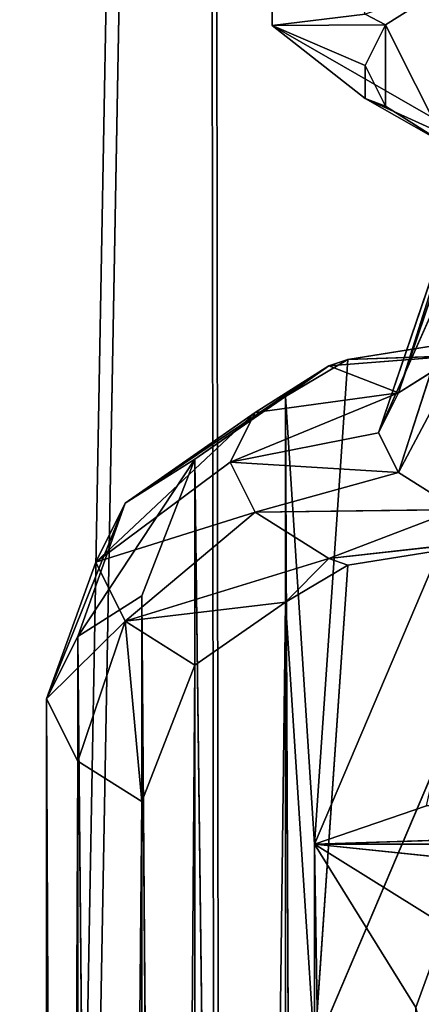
# Model space of a CAD drawing. Extents: x 219 to 498, y 110 to 382.
# Tile 549 of 656: x 348.707 to 348.946, y 121.911 to 122.496. Entities that reach past the tile are written whole.
import ezdxf

# ---------------------------------------------------------------- set-up
doc = ezdxf.new("R2010")
doc.units = 0
doc.header["$MEASUREMENT"] = 0
doc.layers.get('0').update_dxf_attribs({"color": 144, "linetype": 'CONTINUOUS'})
doc.layers.add('VOILE', color=134, linetype='CONTINUOUS')

# ---------------------------------------------------------------- blocks, each defined once
blk = doc.blocks.new('_1_4')
for p, q in [((12.85, -7.049, 4.25), (12.85, 5.834, 5.834)), ((12.85, -3.57, 4.25), (12.85, -7.049, 4.25)), ((5.353, -6.137, -1.644), (0.944, -4.537, -2.619)), ((5.783, -6.686, 4.25), (5.353, -4.679, 4.25)), ((12.85, -7.049, 4.25), (5.353, -4.679, 4.25)), ((5.353, -4.679, -4.25), (5.783, -6.686, -4.25)), ((5.783, -6.894, -3.98), (5.353, -4.679, -4.25)), ((5.353, -4.679, -4.25), (12.85, -7.049, -4.25)), ((13.169, -4.76, 4.25), (12.85, -7.049, 4.25)), ((0.944, -5.06, 1.356), (5.353, -6.137, 1.644)), ((0.944, -5.06, -1.356), (5.353, -6.354)), ((0.944, -5.06, -1.356), (5.353, -6.137, -1.644)), ((0.944, -5.239), (5.353, -6.354)), ((5.353, -6.137, 1.644), (0.944, -5.239)), ((5.353, -6.137, 1.644), (5.353, -5.503, 3.177)), ((5.353, -5.503, -3.177), (5.353, -6.137, -1.644)), ((5.353, -5.503, 3.177), (5.783, -6.686, 4.25)), ((5.353, -5.503, 3.177), (5.783, -6.894, 3.98)), ((5.353, -5.503, -3.177), (5.783, -6.894, -3.98)), ((5.783, -7.689, -2.06), (5.353, -5.503, -3.177)), ((14.04, -5.631, 4.25), (12.85, -7.049, 4.25)), ((15.23, -5.95, 4.25), (14.04, -5.631, 4.25)), ((12.85, -5.834, 5.834), (12.85, -7.049, 4.25)), ((104.77, -5.95, 4.25), (12.85, -7.049, 4.25)), ((15.23, -5.95, 4.25), (12.85, -7.049, 4.25)), ((5.353, -6.354), (5.353, -6.137, 1.644)), ((5.353, -6.137, -1.644), (5.353, -6.354)), ((5.353, -6.137, 1.644), (5.783, -6.894, 3.98)), ((5.353, -6.137, 1.644), (5.783, -7.689, 2.06)), ((5.353, -6.137, 1.644), (5.783, -7.96)), ((5.353, -6.137, -1.644), (5.783, -7.96)), ((5.353, -6.137, -1.644), (5.783, -7.689, -2.06)), ((5.353, -6.354), (5.783, -7.96)), ((5.783, -6.894, 3.98), (5.783, -6.686, 4.25)), ((6.323, -7.361, 4.25), (5.783, -6.686, 4.25)), ((5.783, -6.686, 4.25), (12.85, -7.049, 4.25)), ((5.783, -6.686, -4.25), (5.783, -6.894, -3.98)), ((5.783, -6.686, -4.25), (6.323, -7.361, -4.25)), ((5.783, -6.686, -4.25), (12.85, -7.049, -4.25)), ((5.783, -7.689, 2.06), (5.783, -6.894, 3.98)), ((5.783, -6.894, 3.98), (6.323, -7.361, 4.25)), ((7.24, -9.096, 2.437), (5.783, -6.894, 3.98)), ((7.24, -8.345, 4.25), (5.783, -6.894, 3.98)), ((5.783, -6.894, -3.98), (5.783, -7.689, -2.06)), ((5.783, -6.894, -3.98), (7.24, -9.096, -2.437)), ((5.783, -6.894, -3.98), (6.323, -7.361, -4.25)), ((6.323, -7.361, 4.25), (12.85, -7.049, 4.25)), ((6.323, -7.361, 4.25), (107.15, -7.049, 4.25)), ((6.323, -7.361, -4.25), (12.85, -7.049, -4.25)), ((107.15, -7.049, 4.25), (12.85, -7.049, 4.25)), ((7.24, -8.345, 4.25), (6.323, -7.361, 4.25)), ((6.323, -7.361, 4.25), (113.677, -7.361, 4.25)), ((6.323, -7.361, -4.25), (7.24, -9.096, -2.437)), ((6.323, -7.361, -4.25), (7.24, -8.345, -4.25)), ((113.677, -7.361, -4.25), (6.323, -7.361, -4.25)), ((6.323, -7.361, -4.25), (112.76, -8.345, -4.25)), ((113.677, -7.361, 4.25), (7.24, -8.345, 4.25)), ((5.783, -7.96), (5.783, -7.689, 2.06)), ((5.783, -7.689, 2.06), (7.24, -9.096, 2.437)), ((7.24, -9.417), (5.783, -7.689, 2.06)), ((5.783, -7.689, -2.06), (5.783, -7.96)), ((5.783, -7.689, -2.06), (7.24, -9.417)), ((5.783, -7.689, -2.06), (7.24, -9.096, -2.437)), ((5.783, -7.96), (7.24, -9.417)), ((7.24, -9.096, 2.437), (7.24, -8.345, 4.25)), ((9.23, -9.611, 2.575), (7.24, -8.345, 4.25)), ((9.23, -8.917, 4.25), (7.24, -8.345, 4.25)), ((112.76, -8.345, 4.25), (7.24, -8.345, 4.25)), ((7.24, -8.345, -4.25), (7.24, -9.096, -2.437)), ((7.24, -8.345, -4.25), (9.23, -8.917, -4.25)), ((110.77, -8.917, -4.25), (7.24, -8.345, -4.25)), ((7.24, -8.345, -4.25), (112.76, -8.345, -4.25)), ((9.23, -8.917, 4.25), (112.76, -8.345, 4.25)), ((7.24, -9.096, -2.437), (9.23, -8.917, -4.25)), ((9.23, -9.611, 2.575), (9.23, -8.917, 4.25)), ((110.77, -8.917, 4.25), (9.23, -8.917, 4.25)), ((9.23, -9.611, 2.575), (110.77, -8.917, 4.25)), ((9.23, -8.917, -4.25), (9.23, -9.611, -2.575)), ((9.23, -8.917, -4.25), (110.77, -8.917, -4.25)), ((110.77, -9.611, -2.575), (9.23, -8.917, -4.25)), ((7.24, -9.417), (7.24, -9.096, 2.437)), ((7.24, -9.096, 2.437), (9.23, -9.611, 2.575)), ((7.24, -9.096, 2.437), (9.23, -9.95)), ((7.24, -9.096, -2.437), (7.24, -9.417)), ((7.24, -9.096, -2.437), (9.23, -9.95)), ((7.24, -9.096, -2.437), (9.23, -9.611, -2.575)), ((7.24, -9.417), (9.23, -9.95)), ((9.23, -9.95), (9.23, -9.611, 2.575)), ((9.23, -9.611, 2.575), (110.77, -9.611, 2.575)), ((9.23, -9.95), (110.77, -9.611, 2.575)), ((9.23, -9.611, -2.575), (9.23, -9.95)), ((9.23, -9.611, -2.575), (110.77, -9.95)), ((9.23, -9.611, -2.575), (110.77, -9.611, -2.575)), ((9.23, -9.95), (110.77, -9.95))]:
    blk.add_line(p, q)
at = {"color": 8}
mesh = blk.add_polyface(dxfattribs=at)
corners = [(12.85, 5.834, 5.834), (12.85, -5.834, 5.834), (12.85, -7.049, 4.25)]
mesh.append_faces([[corners[k] for k in face] for face in [(0, 1, 2)]], dxfattribs={"color": 8})
mesh = blk.add_polyface(dxfattribs=at)
corners = [(12.85, 5.834, 5.834), (12.85, -7.049, 4.25), (12.85, -3.57, 4.25)]
mesh.append_faces([[corners[k] for k in face] for face in [(0, 1, 2)]], dxfattribs={"color": 8})
mesh = blk.add_polyface(dxfattribs=at)
corners = [(13.169, -4.76, 4.25), (12.85, -3.57, 4.25), (12.85, -7.049, 4.25)]
mesh.append_faces([[corners[k] for k in face] for face in [(0, 1, 2)]], dxfattribs={"color": 8})
mesh = blk.add_polyface(dxfattribs=at)
corners = [(5.353, -6.137, -1.644), (0.944, -4.537, -2.619), (5.353, -5.503, -3.177)]
mesh.append_faces([[corners[k] for k in face] for face in [(0, 1, 2)]], dxfattribs={"color": 8})
mesh = blk.add_polyface(dxfattribs=at)
corners = [(0.944, -5.06, -1.356), (0.944, -4.537, -2.619), (5.353, -6.137, -1.644)]
mesh.append_faces([[corners[k] for k in face] for face in [(0, 1, 2)]], dxfattribs={"color": 8})
mesh = blk.add_polyface(dxfattribs=at)
corners = [(5.353, -4.679, 4.25), (5.353, -5.503, 3.177), (5.783, -6.686, 4.25)]
mesh.append_faces([[corners[k] for k in face] for face in [(0, 1, 2)]], dxfattribs={"color": 8})
mesh = blk.add_polyface(dxfattribs=at)
corners = [(12.85, -7.049, 4.25), (5.353, -4.679, 4.25), (5.783, -6.686, 4.25)]
mesh.append_faces([[corners[k] for k in face] for face in [(0, 1, 2)]], dxfattribs={"color": 8})
mesh = blk.add_polyface(dxfattribs=at)
corners = [(12.85, -5.834, 5.834), (5.353, -4.679, 4.25), (12.85, -7.049, 4.25)]
mesh.append_faces([[corners[k] for k in face] for face in [(0, 1, 2)]], dxfattribs={"color": 8})
mesh = blk.add_polyface(dxfattribs=at)
corners = [(5.353, -4.679, -4.25), (5.783, -6.686, -4.25), (5.783, -6.894, -3.98)]
mesh.append_faces([[corners[k] for k in face] for face in [(0, 1, 2)]], dxfattribs={"color": 8})
mesh = blk.add_polyface(dxfattribs=at)
corners = [(5.353, -4.679, -4.25), (5.783, -6.894, -3.98), (5.353, -5.503, -3.177)]
mesh.append_faces([[corners[k] for k in face] for face in [(0, 1, 2)]], dxfattribs={"color": 8})
mesh = blk.add_polyface(dxfattribs=at)
corners = [(12.85, -7.049, -4.25), (5.783, -6.686, -4.25), (5.353, -4.679, -4.25)]
mesh.append_faces([[corners[k] for k in face] for face in [(0, 1, 2)]], dxfattribs={"color": 8})
mesh = blk.add_polyface(dxfattribs=at)
corners = [(5.353, -4.679, -4.25), (12.85, -5.834, -5.834), (12.85, -7.049, -4.25)]
mesh.append_faces([[corners[k] for k in face] for face in [(0, 1, 2)]], dxfattribs={"color": 8})
mesh = blk.add_polyface(dxfattribs=at)
corners = [(14.04, -5.631, 4.25), (13.169, -4.76, 4.25), (12.85, -7.049, 4.25)]
mesh.append_faces([[corners[k] for k in face] for face in [(0, 1, 2)]], dxfattribs={"color": 8})
mesh = blk.add_polyface(dxfattribs=at)
corners = [(5.353, -5.503, 3.177), (0.944, -5.06, 1.356), (5.353, -6.137, 1.644)]
mesh.append_faces([[corners[k] for k in face] for face in [(0, 1, 2)]], dxfattribs={"color": 8})
mesh = blk.add_polyface(dxfattribs=at)
corners = [(5.353, -6.137, 1.644), (0.944, -5.06, 1.356), (0.944, -5.239)]
mesh.append_faces([[corners[k] for k in face] for face in [(0, 1, 2)]], dxfattribs={"color": 8})
mesh = blk.add_polyface(dxfattribs=at)
corners = [(0.944, -5.239), (0.944, -5.06, -1.356), (5.353, -6.354)]
mesh.append_faces([[corners[k] for k in face] for face in [(0, 1, 2)]], dxfattribs={"color": 8})
mesh = blk.add_polyface(dxfattribs=at)
corners = [(5.353, -6.354), (0.944, -5.06, -1.356), (5.353, -6.137, -1.644)]
mesh.append_faces([[corners[k] for k in face] for face in [(0, 1, 2)]], dxfattribs={"color": 8})
mesh = blk.add_polyface(dxfattribs=at)
corners = [(5.353, -6.137, 1.644), (0.944, -5.239), (5.353, -6.354)]
mesh.append_faces([[corners[k] for k in face] for face in [(0, 1, 2)]], dxfattribs={"color": 8})
mesh = blk.add_polyface(dxfattribs=at)
corners = [(5.353, -5.503, 3.177), (5.783, -6.894, 3.98), (5.783, -6.686, 4.25)]
mesh.append_faces([[corners[k] for k in face] for face in [(0, 1, 2)]], dxfattribs={"color": 8})
mesh = blk.add_polyface(dxfattribs=at)
corners = [(5.353, -5.503, 3.177), (5.353, -6.137, 1.644), (5.783, -6.894, 3.98)]
mesh.append_faces([[corners[k] for k in face] for face in [(0, 1, 2)]], dxfattribs={"color": 8})
mesh = blk.add_polyface(dxfattribs=at)
corners = [(5.353, -5.503, -3.177), (5.783, -6.894, -3.98), (5.783, -7.689, -2.06)]
mesh.append_faces([[corners[k] for k in face] for face in [(0, 1, 2)]], dxfattribs={"color": 8})
mesh = blk.add_polyface(dxfattribs=at)
corners = [(5.353, -5.503, -3.177), (5.783, -7.689, -2.06), (5.353, -6.137, -1.644)]
mesh.append_faces([[corners[k] for k in face] for face in [(0, 1, 2)]], dxfattribs={"color": 8})
mesh = blk.add_polyface(dxfattribs=at)
corners = [(15.23, -5.95, 4.25), (14.04, -5.631, 4.25), (12.85, -7.049, 4.25)]
mesh.append_faces([[corners[k] for k in face] for face in [(0, 1, 2)]], dxfattribs={"color": 8})
mesh = blk.add_polyface(dxfattribs=at)
corners = [(15.23, -5.95, 4.25), (14.04, -5.631, -4.25), (14.04, -5.631, 4.25)]
mesh.append_faces([[corners[k] for k in face] for face in [(0, 1, 2)]], dxfattribs={"color": 8})
mesh = blk.add_polyface(dxfattribs=at)
corners = [(107.15, -7.049, 4.25), (104.77, -5.95, 4.25), (12.85, -7.049, 4.25)]
mesh.append_faces([[corners[k] for k in face] for face in [(0, 1, 2)]], dxfattribs={"color": 8})
mesh = blk.add_polyface(dxfattribs=at)
corners = [(104.77, -5.95, 4.25), (15.23, -5.95, 4.25), (12.85, -7.049, 4.25)]
mesh.append_faces([[corners[k] for k in face] for face in [(0, 1, 2)]], dxfattribs={"color": 8})
mesh = blk.add_polyface(dxfattribs=at)
corners = [(5.353, -6.137, 1.644), (5.783, -7.689, 2.06), (5.783, -6.894, 3.98)]
mesh.append_faces([[corners[k] for k in face] for face in [(0, 1, 2)]], dxfattribs={"color": 8})
mesh = blk.add_polyface(dxfattribs=at)
corners = [(5.353, -6.137, 1.644), (5.783, -7.96), (5.783, -7.689, 2.06)]
mesh.append_faces([[corners[k] for k in face] for face in [(0, 1, 2)]], dxfattribs={"color": 8})
mesh = blk.add_polyface(dxfattribs=at)
corners = [(5.353, -6.137, 1.644), (5.353, -6.354), (5.783, -7.96)]
mesh.append_faces([[corners[k] for k in face] for face in [(0, 1, 2)]], dxfattribs={"color": 8})
mesh = blk.add_polyface(dxfattribs=at)
corners = [(5.353, -6.137, -1.644), (5.783, -7.96), (5.353, -6.354)]
mesh.append_faces([[corners[k] for k in face] for face in [(0, 1, 2)]], dxfattribs={"color": 8})
mesh = blk.add_polyface(dxfattribs=at)
corners = [(5.353, -6.137, -1.644), (5.783, -7.689, -2.06), (5.783, -7.96)]
mesh.append_faces([[corners[k] for k in face] for face in [(0, 1, 2)]], dxfattribs={"color": 8})
mesh = blk.add_polyface(dxfattribs=at)
corners = [(5.783, -6.686, 4.25), (5.783, -6.894, 3.98), (6.323, -7.361, 4.25)]
mesh.append_faces([[corners[k] for k in face] for face in [(0, 1, 2)]], dxfattribs={"color": 8})
mesh = blk.add_polyface(dxfattribs=at)
corners = [(12.85, -7.049, 4.25), (5.783, -6.686, 4.25), (6.323, -7.361, 4.25)]
mesh.append_faces([[corners[k] for k in face] for face in [(0, 1, 2)]], dxfattribs={"color": 8})
mesh = blk.add_polyface(dxfattribs=at)
corners = [(5.783, -6.686, -4.25), (6.323, -7.361, -4.25), (5.783, -6.894, -3.98)]
mesh.append_faces([[corners[k] for k in face] for face in [(0, 1, 2)]], dxfattribs={"color": 8})
mesh = blk.add_polyface(dxfattribs=at)
corners = [(12.85, -7.049, -4.25), (6.323, -7.361, -4.25), (5.783, -6.686, -4.25)]
mesh.append_faces([[corners[k] for k in face] for face in [(0, 1, 2)]], dxfattribs={"color": 8})
mesh = blk.add_polyface(dxfattribs=at)
corners = [(5.783, -6.894, 3.98), (5.783, -7.689, 2.06), (7.24, -9.096, 2.437)]
mesh.append_faces([[corners[k] for k in face] for face in [(0, 1, 2)]], dxfattribs={"color": 8})
mesh = blk.add_polyface(dxfattribs=at)
corners = [(5.783, -6.894, 3.98), (7.24, -9.096, 2.437), (7.24, -8.345, 4.25)]
mesh.append_faces([[corners[k] for k in face] for face in [(0, 1, 2)]], dxfattribs={"color": 8})
mesh = blk.add_polyface(dxfattribs=at)
corners = [(5.783, -6.894, 3.98), (7.24, -8.345, 4.25), (6.323, -7.361, 4.25)]
mesh.append_faces([[corners[k] for k in face] for face in [(0, 1, 2)]], dxfattribs={"color": 8})
mesh = blk.add_polyface(dxfattribs=at)
corners = [(5.783, -6.894, -3.98), (7.24, -9.096, -2.437), (5.783, -7.689, -2.06)]
mesh.append_faces([[corners[k] for k in face] for face in [(0, 1, 2)]], dxfattribs={"color": 8})
mesh = blk.add_polyface(dxfattribs=at)
corners = [(5.783, -6.894, -3.98), (6.323, -7.361, -4.25), (7.24, -9.096, -2.437)]
mesh.append_faces([[corners[k] for k in face] for face in [(0, 1, 2)]], dxfattribs={"color": 8})
mesh = blk.add_polyface(dxfattribs=at)
corners = [(107.15, -7.049, 4.25), (12.85, -7.049, 4.25), (6.323, -7.361, 4.25)]
mesh.append_faces([[corners[k] for k in face] for face in [(0, 1, 2)]], dxfattribs={"color": 8})
mesh = blk.add_polyface(dxfattribs=at)
corners = [(113.677, -7.361, 4.25), (107.15, -7.049, 4.25), (6.323, -7.361, 4.25)]
mesh.append_faces([[corners[k] for k in face] for face in [(0, 1, 2)]], dxfattribs={"color": 8})
mesh = blk.add_polyface(dxfattribs=at)
corners = [(113.677, -7.361, -4.25), (6.323, -7.361, -4.25), (12.85, -7.049, -4.25)]
mesh.append_faces([[corners[k] for k in face] for face in [(0, 1, 2)]], dxfattribs={"color": 8})
mesh = blk.add_polyface(dxfattribs=at)
corners = [(113.677, -7.361, 4.25), (6.323, -7.361, 4.25), (7.24, -8.345, 4.25)]
mesh.append_faces([[corners[k] for k in face] for face in [(0, 1, 2)]], dxfattribs={"color": 8})
mesh = blk.add_polyface(dxfattribs=at)
corners = [(6.323, -7.361, -4.25), (7.24, -8.345, -4.25), (7.24, -9.096, -2.437)]
mesh.append_faces([[corners[k] for k in face] for face in [(0, 1, 2)]], dxfattribs={"color": 8})
mesh = blk.add_polyface(dxfattribs=at)
corners = [(112.76, -8.345, -4.25), (7.24, -8.345, -4.25), (6.323, -7.361, -4.25)]
mesh.append_faces([[corners[k] for k in face] for face in [(0, 1, 2)]], dxfattribs={"color": 8})
mesh = blk.add_polyface(dxfattribs=at)
corners = [(113.677, -7.361, -4.25), (112.76, -8.345, -4.25), (6.323, -7.361, -4.25)]
mesh.append_faces([[corners[k] for k in face] for face in [(0, 1, 2)]], dxfattribs={"color": 8})
mesh = blk.add_polyface(dxfattribs=at)
corners = [(113.677, -7.361, 4.25), (7.24, -8.345, 4.25), (112.76, -8.345, 4.25)]
mesh.append_faces([[corners[k] for k in face] for face in [(0, 1, 2)]], dxfattribs={"color": 8})
mesh = blk.add_polyface(dxfattribs=at)
corners = [(5.783, -7.689, 2.06), (5.783, -7.96), (7.24, -9.417)]
mesh.append_faces([[corners[k] for k in face] for face in [(0, 1, 2)]], dxfattribs={"color": 8})
mesh = blk.add_polyface(dxfattribs=at)
corners = [(5.783, -7.689, 2.06), (7.24, -9.417), (7.24, -9.096, 2.437)]
mesh.append_faces([[corners[k] for k in face] for face in [(0, 1, 2)]], dxfattribs={"color": 8})
mesh = blk.add_polyface(dxfattribs=at)
corners = [(5.783, -7.689, -2.06), (7.24, -9.417), (5.783, -7.96)]
mesh.append_faces([[corners[k] for k in face] for face in [(0, 1, 2)]], dxfattribs={"color": 8})
mesh = blk.add_polyface(dxfattribs=at)
corners = [(5.783, -7.689, -2.06), (7.24, -9.096, -2.437), (7.24, -9.417)]
mesh.append_faces([[corners[k] for k in face] for face in [(0, 1, 2)]], dxfattribs={"color": 8})
mesh = blk.add_polyface(dxfattribs=at)
corners = [(7.24, -8.345, 4.25), (7.24, -9.096, 2.437), (9.23, -9.611, 2.575)]
mesh.append_faces([[corners[k] for k in face] for face in [(0, 1, 2)]], dxfattribs={"color": 8})
mesh = blk.add_polyface(dxfattribs=at)
corners = [(7.24, -8.345, 4.25), (9.23, -9.611, 2.575), (9.23, -8.917, 4.25)]
mesh.append_faces([[corners[k] for k in face] for face in [(0, 1, 2)]], dxfattribs={"color": 8})
mesh = blk.add_polyface(dxfattribs=at)
corners = [(112.76, -8.345, 4.25), (7.24, -8.345, 4.25), (9.23, -8.917, 4.25)]
mesh.append_faces([[corners[k] for k in face] for face in [(0, 1, 2)]], dxfattribs={"color": 8})
mesh = blk.add_polyface(dxfattribs=at)
corners = [(7.24, -9.096, -2.437), (7.24, -8.345, -4.25), (9.23, -8.917, -4.25)]
mesh.append_faces([[corners[k] for k in face] for face in [(0, 1, 2)]], dxfattribs={"color": 8})
mesh = blk.add_polyface(dxfattribs=at)
corners = [(112.76, -8.345, -4.25), (110.77, -8.917, -4.25), (7.24, -8.345, -4.25)]
mesh.append_faces([[corners[k] for k in face] for face in [(0, 1, 2)]], dxfattribs={"color": 8})
mesh = blk.add_polyface(dxfattribs=at)
corners = [(110.77, -8.917, -4.25), (9.23, -8.917, -4.25), (7.24, -8.345, -4.25)]
mesh.append_faces([[corners[k] for k in face] for face in [(0, 1, 2)]], dxfattribs={"color": 8})
mesh = blk.add_polyface(dxfattribs=at)
corners = [(112.76, -8.345, 4.25), (9.23, -8.917, 4.25), (110.77, -8.917, 4.25)]
mesh.append_faces([[corners[k] for k in face] for face in [(0, 1, 2)]], dxfattribs={"color": 8})
mesh = blk.add_polyface(dxfattribs=at)
corners = [(7.24, -9.096, -2.437), (9.23, -8.917, -4.25), (9.23, -9.611, -2.575)]
mesh.append_faces([[corners[k] for k in face] for face in [(0, 1, 2)]], dxfattribs={"color": 8})
mesh = blk.add_polyface(dxfattribs=at)
corners = [(9.23, -8.917, 4.25), (9.23, -9.611, 2.575), (110.77, -8.917, 4.25)]
mesh.append_faces([[corners[k] for k in face] for face in [(0, 1, 2)]], dxfattribs={"color": 8})
mesh = blk.add_polyface(dxfattribs=at)
corners = [(110.77, -8.917, 4.25), (9.23, -9.611, 2.575), (110.77, -9.611, 2.575)]
mesh.append_faces([[corners[k] for k in face] for face in [(0, 1, 2)]], dxfattribs={"color": 8})
mesh = blk.add_polyface(dxfattribs=at)
corners = [(110.77, -9.611, -2.575), (9.23, -8.917, -4.25), (110.77, -8.917, -4.25)]
mesh.append_faces([[corners[k] for k in face] for face in [(0, 1, 2)]], dxfattribs={"color": 8})
mesh = blk.add_polyface(dxfattribs=at)
corners = [(9.23, -9.611, -2.575), (9.23, -8.917, -4.25), (110.77, -9.611, -2.575)]
mesh.append_faces([[corners[k] for k in face] for face in [(0, 1, 2)]], dxfattribs={"color": 8})
mesh = blk.add_polyface(dxfattribs=at)
corners = [(9.23, -9.611, 2.575), (7.24, -9.096, 2.437), (9.23, -9.95)]
mesh.append_faces([[corners[k] for k in face] for face in [(0, 1, 2)]], dxfattribs={"color": 8})
mesh = blk.add_polyface(dxfattribs=at)
corners = [(7.24, -9.096, 2.437), (7.24, -9.417), (9.23, -9.95)]
mesh.append_faces([[corners[k] for k in face] for face in [(0, 1, 2)]], dxfattribs={"color": 8})
mesh = blk.add_polyface(dxfattribs=at)
corners = [(7.24, -9.417), (7.24, -9.096, -2.437), (9.23, -9.95)]
mesh.append_faces([[corners[k] for k in face] for face in [(0, 1, 2)]], dxfattribs={"color": 8})
mesh = blk.add_polyface(dxfattribs=at)
corners = [(9.23, -9.95), (7.24, -9.096, -2.437), (9.23, -9.611, -2.575)]
mesh.append_faces([[corners[k] for k in face] for face in [(0, 1, 2)]], dxfattribs={"color": 8})
mesh = blk.add_polyface(dxfattribs=at)
corners = [(9.23, -9.611, 2.575), (9.23, -9.95), (110.77, -9.611, 2.575)]
mesh.append_faces([[corners[k] for k in face] for face in [(0, 1, 2)]], dxfattribs={"color": 8})
mesh = blk.add_polyface(dxfattribs=at)
corners = [(110.77, -9.611, 2.575), (9.23, -9.95), (110.77, -9.95)]
mesh.append_faces([[corners[k] for k in face] for face in [(0, 1, 2)]], dxfattribs={"color": 8})
mesh = blk.add_polyface(dxfattribs=at)
corners = [(110.77, -9.95), (9.23, -9.95), (9.23, -9.611, -2.575)]
mesh.append_faces([[corners[k] for k in face] for face in [(0, 1, 2)]], dxfattribs={"color": 8})
mesh = blk.add_polyface(dxfattribs=at)
corners = [(110.77, -9.95), (9.23, -9.611, -2.575), (110.77, -9.611, -2.575)]
mesh.append_faces([[corners[k] for k in face] for face in [(0, 1, 2)]], dxfattribs={"color": 8})
blk = doc.blocks.new('_2_1')
for p, q in [((-0.581, -7.506), (-0.132, -4.758, -4.758)), ((-0.132, -6.5, -1.742), (-0.132, -4.758, -4.758)), ((-0.132, -6.5, -1.742), (0, -5.629, -3.25)), ((0, -6.279, -1.682), (0, -5.629, -3.25)), ((0, -5.629, -3.25), (0, -6.279, 1.682)), ((0, -5.629, 3.25), (0, -6.279, 1.682)), ((0, -6.279, 1.682), (-0.581, -7.506)), ((0, -6.279, -1.682), (-0.132, -6.5, -1.742)), ((0, -6.279, 1.682), (-0.132, -6.5, 1.742)), ((0, -6.5), (0, -6.279, -1.682)), ((0, -6.279, -1.682), (0, -6.279, 1.682)), ((0, -6.279, 1.682), (0, -6.5)), ((0, -6.5), (-0.581, -7.506)), ((-0.581, -7.506), (-0.132, -6.5, -1.742)), ((-0.132, -6.5, 1.742), (-0.581, -7.506)), ((0, -6.5), (-0.132, -6.5, -1.742)), ((-0.581, -7.506), (-5.419, -7.506))]:
    blk.add_line(p, q)
at = {"color": 9}
mesh = blk.add_polyface(dxfattribs=at)
corners = [(-5.868, -6.5, -1.742), (-6, -5.629, -3.25), (-0.132, -4.758, -4.758)]
mesh.append_faces([[corners[k] for k in face] for face in [(0, 1, 2)]], dxfattribs={"color": 9})
mesh = blk.add_polyface(dxfattribs=at)
corners = [(-5.419, -7.506), (-5.868, -6.5, -1.742), (-0.132, -4.758, -4.758)]
mesh.append_faces([[corners[k] for k in face] for face in [(0, 1, 2)]], dxfattribs={"color": 9})
mesh = blk.add_polyface(dxfattribs=at)
corners = [(-0.581, -7.506), (-5.419, -7.506), (-0.132, -4.758, -4.758)]
mesh.append_faces([[corners[k] for k in face] for face in [(0, 1, 2)]], dxfattribs={"color": 9})
mesh = blk.add_polyface(dxfattribs=at)
corners = [(-0.581, -7.506), (-0.132, -4.758, -4.758), (-0.132, -6.5, -1.742)]
mesh.append_faces([[corners[k] for k in face] for face in [(0, 1, 2)]], dxfattribs={"color": 9})
mesh = blk.add_polyface(dxfattribs=at)
corners = [(-0.132, -6.5, -1.742), (-0.132, -4.758, -4.758), (0, -5.629, -3.25)]
mesh.append_faces([[corners[k] for k in face] for face in [(0, 1, 2)]], dxfattribs={"color": 9})
mesh = blk.add_polyface(dxfattribs=at)
corners = [(0, -5.629, -3.25), (0, -6.279, -1.682), (-0.132, -6.5, -1.742)]
mesh.append_faces([[corners[k] for k in face] for face in [(0, 1, 2)]], dxfattribs={"color": 9})
mesh = blk.add_polyface(dxfattribs=at)
corners = [(0, -5.629, 3.25), (-0.132, -6.5, 1.742), (0, -6.279, 1.682)]
mesh.append_faces([[corners[k] for k in face] for face in [(0, 1, 2)]], dxfattribs={"color": 9})
mesh = blk.add_polyface(dxfattribs=at)
corners = [(0, -5.629, -3.25), (0, -6.279, 1.682), (0, -6.279, -1.682)]
mesh.append_faces([[corners[k] for k in face] for face in [(0, 1, 2)]], dxfattribs={"color": 9})
mesh = blk.add_polyface(dxfattribs=at)
corners = [(0, -5.629, 3.25), (0, -6.279, 1.682), (0, -5.629, -3.25)]
mesh.append_faces([[corners[k] for k in face] for face in [(0, 1, 2)]], dxfattribs={"color": 9})
mesh = blk.add_polyface(dxfattribs=at)
corners = [(0, -6.279, 1.682), (-0.581, -7.506), (0, -6.5)]
mesh.append_faces([[corners[k] for k in face] for face in [(0, 1, 2)]], dxfattribs={"color": 9})
mesh = blk.add_polyface(dxfattribs=at)
corners = [(0, -6.279, 1.682), (-0.132, -6.5, 1.742), (-0.581, -7.506)]
mesh.append_faces([[corners[k] for k in face] for face in [(0, 1, 2)]], dxfattribs={"color": 9})
mesh = blk.add_polyface(dxfattribs=at)
corners = [(0, -6.279, -1.682), (0, -6.5), (-0.132, -6.5, -1.742)]
mesh.append_faces([[corners[k] for k in face] for face in [(0, 1, 2)]], dxfattribs={"color": 9})
mesh = blk.add_polyface(dxfattribs=at)
corners = [(0, -6.279, 1.682), (0, -6.5), (0, -6.279, -1.682)]
mesh.append_faces([[corners[k] for k in face] for face in [(0, 1, 2)]], dxfattribs={"color": 9})
mesh = blk.add_polyface(dxfattribs=at)
corners = [(-0.132, -6.5, 1.742), (-5.419, -7.506), (-0.581, -7.506)]
mesh.append_faces([[corners[k] for k in face] for face in [(0, 1, 2)]], dxfattribs={"color": 9})
mesh = blk.add_polyface(dxfattribs=at)
corners = [(0, -6.5), (-0.581, -7.506), (-0.132, -6.5, -1.742)]
mesh.append_faces([[corners[k] for k in face] for face in [(0, 1, 2)]], dxfattribs={"color": 9})
blk = doc.blocks.new('_3_1')
blk = doc.blocks.new('_7_1')
blk = doc.blocks.new('GROUPE_1')
ref = blk.add_blockref('_7_1', (-7.59658, 0.69386, 0.44428), dxfattribs=dict(xscale=0.0548489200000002, yscale=0.0548489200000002, zscale=0.0548489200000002))
ref.add_attrib('Skp_GroupInstanceName', 'emile_maurin_18-475-8_172', (0, 0), dxfattribs={"height": 1})
ref = blk.add_blockref('_3_1', (1.83744, 0.68561, 0.44428), dxfattribs=dict(xscale=0.0548489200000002, yscale=0.0548489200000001, zscale=0.0548489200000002))
ref.add_attrib('Skp_GroupInstanceName', 'emile_maurin_18-475-8_172', (0, 0), dxfattribs={"height": 1})
blk = doc.blocks.new('COMPOSANT_6')
for name in ['_1_4', '_2_1']:
    blk.add_blockref(name, (0, 0))
at = {"extrusion": (2.88112e-16, 1, 1.62815e-13), "xscale": 18.23189955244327, "yscale": 18.23189955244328, "zscale": 18.23189955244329, "rotation": 180}
blk.add_blockref('GROUPE_1', (33.5, 12.075, -8.525), dxfattribs=at)
blk = doc.blocks.new('GROUPE_21')
at = {"color": 251}
for p, q in [((0.89972, 11.2542, 2.97281), (0.91126, 0.59685, 0.08669)), ((0.8975, 10.705, 5.09733), (0.90907, 0.02329, 2.20461))]:
    blk.add_line(p, q, dxfattribs=at)
mesh = blk.add_polyface(dxfattribs=at)
corners = [(1.12255, 11.27128, 2.90766), (0.91126, 0.59685, 0.08669), (0.89972, 11.2542, 2.97281), (1.13409, 0.61468, 0.02174)]
mesh.append_faces([[corners[k] for k in face] for face in [(0, 1, 2), (1, 0, 3)]], dxfattribs={"vtx0": -1, "color": 251})
mesh = blk.add_polyface(dxfattribs=at)
corners = [(0.89972, 11.2542, 2.97281), (0.70584, 0.56801, 0.19236), (0.69431, 11.22658, 3.07881), (0.91126, 0.59685, 0.08669)]
mesh.append_faces([[corners[k] for k in face] for face in [(0, 1, 2), (1, 0, 3)]], dxfattribs={"vtx0": -1, "color": 251})
mesh = blk.add_polyface(dxfattribs=at)
corners = [(0.70387, 0.05182, 2.09844), (0.8975, 10.705, 5.09733), (0.69231, 10.73231, 4.99083), (0.90907, 0.02329, 2.20461)]
mesh.append_faces([[corners[k] for k in face] for face in [(0, 1, 2), (1, 0, 3)]], dxfattribs={"vtx0": -1, "color": 251})
mesh = blk.add_polyface(dxfattribs=at)
corners = [(0.90907, 0.02329, 2.20461), (1.1202, 10.68825, 5.16303), (0.8975, 10.705, 5.09733), (1.13177, 0.00579, 2.27011)]
mesh.append_faces([[corners[k] for k in face] for face in [(0, 1, 2), (1, 0, 3)]], dxfattribs={"vtx0": -1, "color": 251})
blk = doc.blocks.new('GROUPE_10')
at = {"zscale": -1, "rotation": 360}
blk.add_blockref('GROUPE_21', (125.16574, 0, 43.24082), dxfattribs=at)
at = {"extrusion": (3.90659e-09, 0.262189, 0.965016), "xscale": 0.0422336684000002, "yscale": 0.0548489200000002, "zscale": 0.0548489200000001, "rotation": 90}
blk.add_blockref('COMPOSANT_6', (-126.51366, 1.64164, 35.77546), dxfattribs=at)
blk = doc.blocks.new('GROUP_35')
at = {"layer": 'VOILE'}
blk.add_blockref('GROUPE_10', (0, 0.27775, -0.43169), dxfattribs=at)

msp = doc.modelspace()

# ---------------------------------------------------------------- block references
msp.add_blockref('GROUP_35', (222.75513, 114.39526, 147.87863))

doc.saveas('drawing.dxf')
